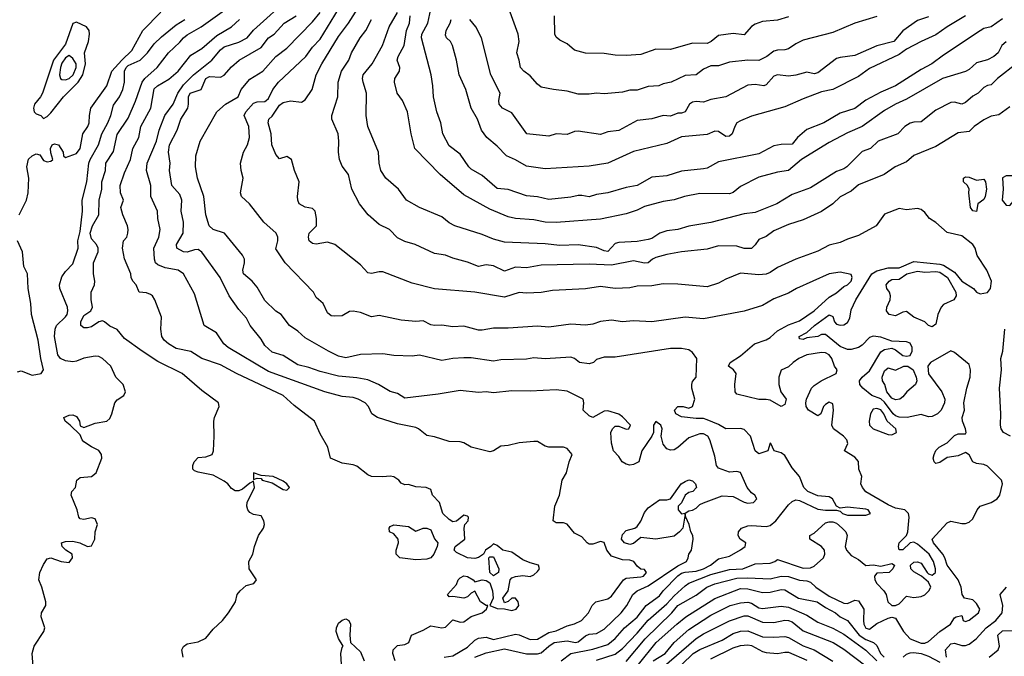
# Model space of a CAD drawing. Header units: metres. Extents: x -46681 to -43747, y -240911 to -237677.
# Tile 699 of 1056: x -46550 to -46417, y -237934 to -237848. Entities that reach past the tile are written whole.
import ezdxf

# ---------------------------------------------------------------- set-up
doc = ezdxf.new("R2010")
doc.units = ezdxf.units.M
doc.layers.add('CONTOUR_INDEX', color=1, linetype='Continuous')
doc.layers.add('CONTOUR_INTER', color=3, linetype='Continuous')

msp = doc.modelspace()

# ---------------------------------------------------------------- linework, layer by layer
at = {"layer": 'CONTOUR_INDEX'}
for points, elevation in [([(-46548.39, -237937.02), (-46548.61, -237934.02), (-46548.35, -237933.02), (-46547.03, -237931.02), (-46546.92, -237930.52), (-46547.4, -237929.02), (-46547.37, -237928.52), (-46546.79, -237927.52), (-46546.76, -237927.02), (-46547.3, -237925.02), (-46547.73, -237924.02), (-46547.57, -237923.02), (-46547.1, -237921.93), (-46546.6, -237921.19), (-46546.1, -237921.02), (-46544.69, -237921.52), (-46543.6, -237921.69), (-46543.15, -237921.02), (-46543.2, -237920.52), (-46544.06, -237920.02), (-46544.56, -237919.52), (-46544.63, -237919.02), (-46544.1, -237918.84), (-46543.1, -237918.78), (-46542.16, -237919.02), (-46541.1, -237919.5), (-46540.6, -237919.41), (-46540.13, -237918.52), (-46540.07, -237917.52), (-46539.78, -237916.52), (-46540.1, -237915.77), (-46540.6, -237915.62), (-46541.6, -237915.85), (-46542.1, -237915.75), (-46542.31, -237915.52), (-46542.54, -237914.52), (-46543.32, -237912.52), (-46543.24, -237912.02), (-46542.75, -237911.52), (-46542.55, -237910.52), (-46542.1, -237910.15), (-46540.6, -237909.99), (-46539.96, -237909.52), (-46539.16, -237907.52), (-46539.23, -237907.02), (-46539.6, -237906.48), (-46540.6, -237905.99), (-46541.6, -237905.29), (-46541.85, -237905.02), (-46542.1, -237904.35), (-46543.45, -237903.02), (-46544.14, -237902.52), (-46544.34, -237902.02), (-46543.6, -237901.67), (-46543.1, -237901.64), (-46542.6, -237901.87), (-46542.21, -237902.52), (-46542.1, -237903.15), (-46541.6, -237903.38), (-46540.1, -237902.78), (-46538.48, -237902.52), (-46538.1, -237902.14), (-46537.81, -237901.52), (-46537.43, -237900.02), (-46537.1, -237899.6), (-46536.19, -237899.02), (-46535.96, -237898.52), (-46536.27, -237897.52), (-46537.27, -237896.52), (-46537.95, -237895.02), (-46539.1, -237894.01), (-46539.6, -237893.75), (-46540.1, -237893.68), (-46541.6, -237893.94), (-46542.6, -237894.37), (-46543.1, -237894.45), (-46544.1, -237894.32), (-46544.77, -237894.02), (-46545.14, -237893.52), (-46545.58, -237891.02), (-46545.52, -237890.02), (-46545.3, -237889.52), (-46544.1, -237888.35), (-46543.87, -237888.02), (-46543.77, -237887.52), (-46543.85, -237887.02), (-46544.88, -237884.52), (-46544.93, -237884.02), (-46544.6, -237882.92), (-46544.1, -237882.21), (-46543.1, -237881.16), (-46542.37, -237879.02), (-46542.41, -237878.02), (-46542.1, -237876.75), (-46541.8, -237874.02), (-46541.83, -237872.52), (-46541.23, -237870.02), (-46540.92, -237867.52), (-46540.76, -237867.02), (-46539.61, -237865.02), (-46539.18, -237863.52), (-46538.35, -237862.02), (-46537.95, -237861.02), (-46537.6, -237859.65), (-46536.8, -237858.52), (-46536.35, -237857.52), (-46536.1, -237856.52), (-46536.1, -237855.02), (-46535.87, -237854.52), (-46535.6, -237854.25), (-46533.96, -237853.52), (-46533, -237852.52), (-46532.1, -237851.31), (-46531.1, -237850.35), (-46529.1, -237848.74), (-46527.91, -237848.02)], 55), ([(-46476.89, -237935.02), (-46475.58, -237934.02), (-46472.6, -237933.42), (-46470.6, -237932.78), (-46469.6, -237931.99), (-46468.32, -237930.52), (-46466.6, -237929.1), (-46465.38, -237927.52), (-46463.6, -237926.21), (-46463.1, -237925.5), (-46461.1, -237923.48), (-46460.6, -237923.12), (-46460.1, -237922.96), (-46458.6, -237922.83), (-46457.6, -237922.52), (-46456.65, -237922.02), (-46455.6, -237921.18), (-46454.1, -237920.79), (-46452.6, -237919.95), (-46451.95, -237919.52), (-46451.9, -237919.02), (-46452.64, -237918.52), (-46452.91, -237918.02), (-46452.88, -237917.52), (-46452.45, -237917.02), (-46451.6, -237916.68), (-46451.1, -237916.63), (-46449.1, -237916.77), (-46448.6, -237916.66), (-46447.81, -237916.02), (-46446.1, -237913.85), (-46445.6, -237913.39), (-46445.1, -237913.17), (-46444.6, -237913.28), (-46442.1, -237914.43), (-46441.1, -237914.56), (-46439.6, -237914.55), (-46439.1, -237914.7), (-46438.78, -237915.02), (-46438.1, -237915.27), (-46435.6, -237915.24), (-46435, -237915.02), (-46435.3, -237914.52), (-46435.6, -237914.43), (-46438.1, -237914.16), (-46439.1, -237914.32), (-46439.6, -237914.04), (-46440.12, -237913.02), (-46440.6, -237912.78), (-46442.1, -237912.62), (-46443.48, -237912.02), (-46444.03, -237911.52), (-46444.62, -237910.02), (-46445.6, -237908.85), (-46446.6, -237907.14), (-46447.1, -237906.79), (-46448.04, -237906.52), (-46448.47, -237905.52), (-46448.6, -237905.5), (-46448.89, -237906.52), (-46450.1, -237906.92), (-46450.6, -237906.51), (-46451.25, -237904.52), (-46452.1, -237903.65), (-46452.6, -237903.51), (-46454.6, -237903.52), (-46455.6, -237902.94), (-46457.1, -237902.31), (-46457.6, -237902.16), (-46458.6, -237902.16), (-46460.6, -237901.9), (-46461.35, -237901.52), (-46461.57, -237901.02), (-46461.1, -237900.52), (-46460.37, -237900.52), (-46459.6, -237900.72), (-46459.1, -237900.51), (-46458.77, -237899.52), (-46459.2, -237898.02), (-46459.22, -237897.52), (-46459.1, -237897.12), (-46458.62, -237896.52), (-46458.54, -237894.02), (-46459.1, -237893.2), (-46459.6, -237892.82), (-46460.6, -237892.63), (-46462.1, -237892.66), (-46469.6, -237893.84), (-46471.1, -237893.84), (-46472.1, -237894.12), (-46472.55, -237894.52), (-46473.1, -237894.71), (-46474.44, -237894.52), (-46475.1, -237894), (-46475.6, -237893.81), (-46479.1, -237894.03), (-46480.6, -237893.91), (-46481.6, -237894.1), (-46485.1, -237894.18), (-46486.1, -237894.37), (-46489.1, -237893.92), (-46490.1, -237893.89), (-46491.6, -237893.99), (-46493.1, -237894.27), (-46496.1, -237893.56), (-46497.1, -237893.67), (-46499.6, -237893.6), (-46501.1, -237893.38), (-46504.1, -237893.47), (-46506.1, -237893.91), (-46507.1, -237893.67), (-46508.45, -237893.02), (-46511.6, -237891.19), (-46512.6, -237890.3), (-46513.75, -237889.52), (-46514.88, -237888.02), (-46515.6, -237887.59), (-46517.1, -237886.15), (-46518.1, -237884.33), (-46518.81, -237883.52), (-46519.96, -237882.52), (-46520.05, -237882.02), (-46519.82, -237881.02), (-46519.83, -237880.52), (-46520.1, -237879.96), (-46522.56, -237877.02), (-46524.1, -237876.48), (-46524.63, -237876.02), (-46525.09, -237874.52), (-46525.33, -237872.02), (-46526.22, -237869.52), (-46526.5, -237868.02), (-46526.42, -237866.52), (-46525.86, -237864.52), (-46523.6, -237860.52), (-46522.41, -237859.52), (-46520.71, -237858.52), (-46520.29, -237857.52), (-46519.1, -237856.1), (-46517.36, -237855.02), (-46515.59, -237853.02), (-46514.1, -237851.9), (-46510.6, -237848.35), (-46509.6, -237847.05)], 60), ([(-46416.6, -237851.05), (-46417.18, -237851.52), (-46417.65, -237852.52), (-46418.26, -237853.02), (-46419.1, -237853.48), (-46420.6, -237853.89), (-46421.6, -237854.8), (-46422.1, -237855.08), (-46425.22, -237856.02), (-46430.1, -237858.81), (-46431.6, -237859.52), (-46433.1, -237860.38), (-46436.1, -237862.54), (-46438.1, -237863.38), (-46440.6, -237864.69), (-46444.32, -237867.02), (-46446.1, -237868.49), (-46447.6, -237868.73), (-46450.1, -237869.42), (-46452.6, -237870.67), (-46453.6, -237871.5), (-46454.1, -237871.67), (-46458.1, -237871.6), (-46460.18, -237872.02), (-46461.6, -237872.48), (-46463.1, -237872.71), (-46465.6, -237873.4), (-46466.6, -237873.88), (-46468.1, -237874.36), (-46471.6, -237875.1), (-46477.6, -237875.55), (-46479.1, -237875.51), (-46480.6, -237875.21), (-46483.1, -237875.01), (-46484.1, -237874.77), (-46486.6, -237873.76), (-46490.1, -237871.79), (-46493.31, -237869.02), (-46496.76, -237865.52), (-46497.26, -237863.52), (-46497.73, -237860.52), (-46498.44, -237859.02), (-46499.13, -237858.02), (-46499.5, -237856.52), (-46499.48, -237856.02), (-46498.81, -237855.02), (-46498.79, -237854.52), (-46499.12, -237853.52), (-46499.01, -237853.02), (-46498.21, -237851.52), (-46497.86, -237849.52), (-46497.49, -237848.52), (-46497.38, -237847.52)], 65), ([(-46446.1, -237847.64), (-46447.6, -237848.1), (-46449.6, -237848.3), (-46450.6, -237848.65), (-46451.1, -237848.98), (-46452.1, -237850.08), (-46453.6, -237849.93), (-46455.6, -237850.19), (-46456.57, -237851.02), (-46457.1, -237851.25), (-46459.1, -237851.23), (-46462.1, -237852.1), (-46464.1, -237852.05), (-46466.1, -237852.76), (-46468.1, -237852.92), (-46469.6, -237852.86), (-46471.1, -237852.64), (-46473.6, -237852.58), (-46475.1, -237852.16), (-46476.1, -237851.32), (-46477.1, -237850.82), (-46477.6, -237850.39), (-46477.78, -237850.02), (-46477.83, -237847.52)], 70), ([(-46463.27, -237936.02), (-46458.6, -237931.99), (-46457.6, -237931.34), (-46454.1, -237929.58), (-46452.1, -237928.92), (-46451.6, -237928.92), (-46449.6, -237929.78), (-46448.1, -237929.82), (-46446.6, -237929.5), (-46446.08, -237929.52), (-46445.6, -237929.73), (-46444.1, -237930.94), (-46440.05, -237932.52), (-46438.6, -237933.44), (-46435.6, -237935.71)], 65)]:
    msp.add_lwpolyline(points, dxfattribs=dict(at, elevation=elevation))
at = {"layer": 'CONTOUR_INTER'}
for points, elevation in [([(-46492.76, -237934.52), (-46491.6, -237934.34), (-46489.6, -237933.15), (-46488.6, -237932.2), (-46488.1, -237931.95), (-46487.1, -237931.82), (-46486.1, -237932.12), (-46483.1, -237931.38), (-46482.6, -237931.48), (-46481.1, -237932.13), (-46480.1, -237932.09), (-46478.6, -237931.18), (-46477.6, -237930.92), (-46476.1, -237930.24), (-46475.1, -237930), (-46474.17, -237929.52), (-46473.2, -237928.52), (-46472.7, -237927.52), (-46472.2, -237927.02), (-46470.6, -237926.59), (-46470.1, -237926.23), (-46468.47, -237924.02), (-46468.1, -237923.78), (-46466.1, -237923.63), (-46465.77, -237923.52), (-46465.36, -237923.02), (-46465.6, -237922.63), (-46466.1, -237922.56), (-46466.6, -237922.17), (-46467.05, -237921.52), (-46467.6, -237921.36), (-46468.6, -237921.3), (-46470.1, -237920.82), (-46470.73, -237920.02), (-46471.1, -237918.94), (-46471.6, -237918.81), (-46472.6, -237919.18), (-46473.1, -237919.18), (-46473.4, -237919.02), (-46474.1, -237918.2), (-46475.1, -237917.67), (-46476.1, -237916.48), (-46476.6, -237916.31), (-46477.6, -237916.3), (-46478.01, -237916.02), (-46477.79, -237914.02), (-46477.12, -237912.52), (-46476.77, -237910.52), (-46476.18, -237909.52), (-46475.83, -237908.02), (-46475.44, -237907.02), (-46476.1, -237906.2), (-46476.6, -237906.01), (-46478.6, -237906.04), (-46479.1, -237905.88), (-46480.1, -237905.26), (-46480.6, -237905.26), (-46482.6, -237905.43), (-46484.1, -237905.82), (-46485.1, -237905.91), (-46486.1, -237906.54), (-46486.6, -237906.65), (-46489.1, -237906.04), (-46490.1, -237905.45), (-46490.6, -237905.3), (-46492.1, -237905.24), (-46494.1, -237904.63), (-46495.1, -237904.46), (-46496.24, -237903.52), (-46496.6, -237903.38), (-46499.1, -237902.85), (-46501.81, -237902.02), (-46502.57, -237901.52), (-46503.04, -237900.52), (-46503.5, -237900.02), (-46504.41, -237899.52), (-46505.1, -237899.3), (-46506.6, -237899.17), (-46508.93, -237898.52), (-46516.6, -237895.76), (-46522.04, -237892.52), (-46522.62, -237892.02), (-46523.65, -237890.52), (-46525.29, -237889.52), (-46526.6, -237885.22), (-46528.1, -237882.53), (-46528.81, -237882.02), (-46530.6, -237881.69), (-46531.6, -237881.28), (-46531.88, -237881.02), (-46532.06, -237880.52), (-46532.15, -237879.02), (-46531.46, -237877.52), (-46531.26, -237876.52), (-46531.58, -237875.02), (-46531.61, -237874.02), (-46532.53, -237872.02), (-46532.55, -237870.52), (-46533.1, -237868.52), (-46533.02, -237867.52), (-46531.76, -237864.52), (-46531.41, -237863.02), (-46530.65, -237861.02), (-46529.52, -237859.52), (-46528.86, -237858.02), (-46528.1, -237856.86), (-46526.77, -237855.52), (-46524.25, -237853.52), (-46523.1, -237852.13), (-46522.6, -237851.73), (-46520.6, -237851.1), (-46519.49, -237850.52), (-46518.6, -237849.47), (-46513.6, -237844.91)], 58), ([(-46528.17, -237934.52), (-46528.31, -237933.52), (-46528.1, -237933.08), (-46527.6, -237932.72), (-46526.1, -237932.41), (-46525.1, -237931.94), (-46524.1, -237930.7), (-46522.84, -237929.52), (-46522, -237928.52), (-46521.06, -237927.02), (-46520.81, -237926.02), (-46520.44, -237925.52), (-46519.6, -237924.78), (-46518.59, -237924.52), (-46518.22, -237924.02), (-46519.19, -237922.52), (-46519.24, -237921.52), (-46518.69, -237920.52), (-46518.49, -237919.52), (-46517.94, -237918.02), (-46517.25, -237917.02), (-46517.13, -237916.52), (-46517.23, -237916.02), (-46517.6, -237915.36), (-46518.6, -237915.18), (-46519.1, -237914.89), (-46519.38, -237914.52), (-46519.51, -237914.02), (-46519.47, -237913.52), (-46518.47, -237911.52), (-46518.6, -237910.64), (-46519.1, -237910.9), (-46520.1, -237911.71), (-46520.6, -237911.96), (-46521.1, -237911.94), (-46521.6, -237911.62), (-46522.1, -237911.02), (-46522.6, -237910.64), (-46524.1, -237909.81), (-46526.1, -237909.44), (-46526.6, -237909.25), (-46526.84, -237909.02), (-46526.84, -237908.52), (-46526.66, -237908.02), (-46526.1, -237907.42), (-46525.1, -237907.33), (-46524.21, -237907.02), (-46524.06, -237906.52), (-46523.95, -237904.52), (-46524, -237902.52), (-46523.91, -237902.02), (-46523.27, -237900.52), (-46523.36, -237900.02), (-46525.6, -237898.34), (-46528.3, -237896.02), (-46531.6, -237894.42), (-46533.71, -237893.02), (-46536.1, -237891.29), (-46537.1, -237890.08), (-46538.1, -237889.61), (-46538.83, -237889.02), (-46539.1, -237888.88), (-46539.6, -237889.04), (-46540.6, -237889.7), (-46541.1, -237889.85), (-46541.6, -237889.82), (-46542.01, -237889.52), (-46542.04, -237889.02), (-46541.6, -237888.15), (-46540.68, -237887.52), (-46540.46, -237887.02), (-46540.63, -237886.02), (-46540.62, -237885.02), (-46540.18, -237884.02), (-46540.13, -237883.52), (-46540.31, -237882.52), (-46540.31, -237881.02), (-46539.68, -237879.52), (-46539.67, -237879.02), (-46539.9, -237878.52), (-46540.6, -237877.77), (-46540.74, -237877.02), (-46540.42, -237876.02), (-46539.57, -237874.52), (-46539.54, -237872.52), (-46539.19, -237871.02), (-46539.16, -237870.02), (-46538.7, -237868.52), (-46538.65, -237867.52), (-46537.6, -237865.94), (-46537.1, -237863.62), (-46535.6, -237861.41), (-46534.6, -237859.1), (-46533.69, -237856.52), (-46533.35, -237856.02), (-46531.69, -237854.52), (-46530.16, -237852.52), (-46528.6, -237851.11), (-46528.1, -237850.51), (-46527.6, -237850.1), (-46525.69, -237849.02), (-46521.6, -237846.06)], 56), ([(-46472.1, -237934.93), (-46469.6, -237934.1), (-46468.6, -237933.33), (-46466.6, -237931.27), (-46465.1, -237929.5), (-46462.6, -237927.29), (-46461.6, -237926.19), (-46460.1, -237924.84), (-46459.6, -237924.48), (-46456.6, -237923.31), (-46454.1, -237922.6), (-46452.3, -237922.52), (-46450.6, -237921.83), (-46448.6, -237921.74), (-46447.94, -237921.52), (-46447.6, -237921.25), (-46444.1, -237922.42), (-46443.1, -237922.4), (-46442.6, -237922.16), (-46441.37, -237921.02), (-46441.15, -237920.52), (-46441.21, -237920.02), (-46441.6, -237919.51), (-46443.22, -237918.52), (-46443.2, -237918.02), (-46442.6, -237917.7), (-46441.1, -237916.29), (-46440.6, -237916.14), (-46440.1, -237916.16), (-46439.6, -237916.33), (-46438.81, -237917.02), (-46438.34, -237917.52), (-46438.12, -237918.02), (-46438.43, -237919.52), (-46438.24, -237920.02), (-46437.6, -237920.73), (-46436.6, -237921.28), (-46435.6, -237922.07), (-46434.6, -237921.99), (-46433.6, -237922.17), (-46432.1, -237921.81), (-46431.72, -237922.02), (-46431.95, -237922.52), (-46432.47, -237923.02), (-46434.1, -237923.1), (-46434.42, -237923.52), (-46434.37, -237924.02), (-46434.12, -237924.52), (-46433.15, -237925.52), (-46432.86, -237926.02), (-46432.64, -237927.02), (-46432.1, -237927.49), (-46431.6, -237927.51), (-46431.1, -237927.28), (-46430.1, -237926.26), (-46429.1, -237926.4), (-46428.1, -237926.28), (-46427.6, -237926.04), (-46427.08, -237925.52), (-46426.81, -237925.02), (-46427.1, -237924.34), (-46428.07, -237923.52), (-46429.1, -237922.93), (-46429.51, -237922.52), (-46429.55, -237922.02), (-46429.1, -237921.62), (-46428.6, -237921.57), (-46428.1, -237921.78), (-46427.3, -237923.02), (-46427.1, -237923.22), (-46426.6, -237923.38), (-46426.18, -237923.02), (-46426.18, -237922.52), (-46426.45, -237921.52), (-46427.01, -237920.52), (-46428.6, -237919.2), (-46429.1, -237918.93), (-46429.6, -237918.99), (-46430.6, -237919.97), (-46431.1, -237919.94), (-46431.19, -237919.52), (-46431.1, -237919.02), (-46430.11, -237918.02), (-46429.93, -237917.52), (-46429.73, -237915.52), (-46429.81, -237915.02), (-46430.32, -237914.52), (-46431.6, -237914.29), (-46432.6, -237913.86), (-46435.6, -237912.08), (-46436.07, -237911.52), (-46436.3, -237911.02), (-46436.15, -237910.02), (-46436.54, -237909.02), (-46436.6, -237907.97), (-46437.1, -237907.4), (-46438.5, -237906.52), (-46438.07, -237905.52), (-46438.19, -237905.02), (-46438.63, -237904.52), (-46440.01, -237903.52), (-46440.2, -237903.02), (-46439.98, -237901.02), (-46440.1, -237900.14), (-46440.6, -237899.9), (-46441.1, -237900.22), (-46441.34, -237900.52), (-46441.72, -237901.52), (-46442.1, -237901.76), (-46443.37, -237901.02), (-46443.69, -237900.52), (-46443.76, -237900.02), (-46443.66, -237899.52), (-46442.96, -237898.02), (-46442.6, -237897.64), (-46441.66, -237897.02), (-46439.63, -237896.02), (-46439.5, -237895.52), (-46439.87, -237895.02), (-46440.21, -237894.02), (-46440.56, -237893.52), (-46441.1, -237893.23), (-46441.6, -237893.19), (-46443.6, -237893.51), (-46444.7, -237894.02), (-46445.47, -237894.52), (-46446.1, -237895.13), (-46447.1, -237895.6), (-46447.39, -237896.52), (-46447.4, -237897.52), (-46447.12, -237898.52), (-46446.43, -237899.52), (-46446.6, -237900.25), (-46447.1, -237900.49), (-46448.6, -237899.67), (-46449.1, -237899.56), (-46450.1, -237899.57), (-46453.1, -237898.84), (-46453.33, -237898.52), (-46453.38, -237897.52), (-46453.17, -237896.02), (-46453.55, -237895.52), (-46454.25, -237895.02), (-46453.98, -237894.52), (-46452.6, -237893.63), (-46450.69, -237892.02), (-46449.1, -237891.46), (-46448.6, -237891.17), (-46447.6, -237890.23), (-46446.1, -237889.42), (-46444.6, -237888.9), (-46442.6, -237887.53), (-46440.6, -237885.68), (-46439.6, -237885.1), (-46438.6, -237884.25), (-46438.09, -237884.02), (-46437.6, -237883.52), (-46437.46, -237883.02), (-46437.6, -237882.6), (-46439.1, -237882.3), (-46440.6, -237882.51), (-46444.99, -237884.52), (-46446.1, -237885.14), (-46448.1, -237885.91), (-46449.6, -237886.83), (-46452.1, -237887.56), (-46457.6, -237888.6), (-46460.1, -237888.4), (-46464.6, -237889.01), (-46467.1, -237888.87), (-46468.6, -237889.02), (-46470.1, -237888.82), (-46471.6, -237889), (-46472.6, -237889.34), (-46473.6, -237889.49), (-46475.6, -237889.35), (-46478.6, -237889.73), (-46480.1, -237889.6), (-46484.1, -237889.89), (-46486.1, -237889.87), (-46487.6, -237890.15), (-46488.1, -237890.14), (-46490.1, -237889.63), (-46491.6, -237889.71), (-46493.1, -237889.48), (-46494.1, -237889.53), (-46494.6, -237889.42), (-46495.6, -237888.91), (-46496.6, -237888.97), (-46498.6, -237888.8), (-46501.6, -237888.15), (-46502.6, -237888.34), (-46504.1, -237887.77), (-46505.1, -237887.57), (-46505.6, -237887.63), (-46506.6, -237888.2), (-46507.6, -237888.26), (-46508.1, -237888.19), (-46508.6, -237887.79), (-46509.17, -237886.52), (-46510.1, -237885.73), (-46510.5, -237885.02), (-46514.32, -237881.02), (-46515.6, -237879.12), (-46515.32, -237878.02), (-46515.34, -237877.52), (-46515.55, -237877.02), (-46517.2, -237875.52), (-46519.15, -237873.02), (-46520.23, -237872.02), (-46520.39, -237871.52), (-46520, -237869.52), (-46520.27, -237868.52), (-46520.36, -237867.52), (-46519.99, -237866.02), (-46519.41, -237865.02), (-46519.18, -237864.02), (-46519.25, -237862.52), (-46519.87, -237861.02), (-46519.67, -237860.52), (-46518.6, -237859.37), (-46518.1, -237859.17), (-46517.1, -237859.14), (-46516.88, -237859.02), (-46516.6, -237858.75), (-46516, -237857.52), (-46515.25, -237856.52), (-46511.53, -237853.02), (-46510.6, -237851.76), (-46509.6, -237850.69), (-46507.1, -237846.63)], 61), ([(-46468.1, -237935.1), (-46465.53, -237932.02), (-46461.93, -237928.52), (-46461.1, -237927.5), (-46458.6, -237926.1), (-46457.15, -237925.02), (-46456.1, -237924.58), (-46453.1, -237923.81), (-46451.6, -237923.74), (-46448.6, -237923.9), (-46447.1, -237923.52), (-46446.1, -237923.56), (-46444.6, -237924.06), (-46443.6, -237924.14), (-46443.1, -237924.33), (-46442.39, -237925.02), (-46440.6, -237926.24), (-46438.6, -237927.2), (-46438.1, -237927.25), (-46437.1, -237926.78), (-46436.6, -237926.89), (-46435.9, -237928.02), (-46435.92, -237929.52), (-46435.86, -237930.02), (-46435.6, -237930.6), (-46435.1, -237930.73), (-46434.1, -237929.93), (-46432.6, -237929.23), (-46432.1, -237929.1), (-46431.6, -237929.21), (-46430.51, -237931.02), (-46429.62, -237932.02), (-46428.1, -237932.63), (-46427.6, -237932.63), (-46427.1, -237932.38), (-46425.6, -237931.02), (-46424.14, -237930.02), (-46423.6, -237929.18), (-46423.36, -237929.02), (-46422.6, -237928.86), (-46422.43, -237929.52), (-46422.1, -237929.66), (-46421.6, -237929.5), (-46420.36, -237928.52), (-46420.16, -237928.02), (-46420.6, -237927.21), (-46421.1, -237926.75), (-46422.24, -237926.52), (-46422.56, -237926.02), (-46422.68, -237925.02), (-46423.08, -237924.02), (-46424.6, -237922.05), (-46424.89, -237921.02), (-46425.17, -237920.52), (-46426.45, -237919.02), (-46426.62, -237918.52), (-46424.6, -237916.31), (-46424.1, -237916.05), (-46422.6, -237916.37), (-46422.1, -237916.38), (-46421.6, -237916.18), (-46421.1, -237915.73), (-46420.54, -237914.52), (-46420.13, -237914.02), (-46418.6, -237913.52), (-46417.8, -237913.02), (-46417.46, -237912.52), (-46417.08, -237911.02), (-46417.2, -237910.52), (-46419.1, -237908.59), (-46419.6, -237908.37), (-46420.6, -237908.26), (-46421.09, -237908.02), (-46421.6, -237907.06), (-46422.1, -237906.77), (-46423.1, -237907.22), (-46424.6, -237907.42), (-46425.6, -237908.11), (-46426.1, -237908.22), (-46426.35, -237908.02), (-46426.47, -237907.52), (-46426.35, -237907.02), (-46426.1, -237906.48), (-46425.66, -237906.02), (-46424.6, -237905.46), (-46423.6, -237904.45), (-46423.1, -237904.23), (-46422.1, -237904.23), (-46422.02, -237904.02), (-46422.08, -237903.52), (-46422.51, -237902.52), (-46422.53, -237902.02), (-46422.25, -237901.02), (-46422.32, -237900.02), (-46421.93, -237898.02), (-46421.46, -237896.52), (-46421.42, -237895.52), (-46421.6, -237894.82), (-46423.6, -237893.18), (-46424.1, -237892.94), (-46426.83, -237894.52), (-46427.21, -237895.02), (-46427.1, -237896.07), (-46425.33, -237898.52), (-46424.89, -237899.52), (-46424.95, -237900.02), (-46425.4, -237901.02), (-46425.91, -237901.52), (-46426.6, -237901.86), (-46427.1, -237901.89), (-46428.1, -237901.58), (-46430.03, -237902.02), (-46431.1, -237901.96), (-46431.6, -237901.79), (-46431.92, -237901.52), (-46433.1, -237899.94), (-46433.6, -237899.48), (-46434.78, -237899.02), (-46436.01, -237898.02), (-46436.43, -237897.52), (-46436.48, -237897.02), (-46436.1, -237896.52), (-46435.1, -237895.65), (-46433.6, -237893.08), (-46433.1, -237892.78), (-46432.1, -237892.58), (-46431.6, -237892.81), (-46430.6, -237893.61), (-46430.1, -237893.7), (-46429.6, -237893.59), (-46429.32, -237893.02), (-46429.31, -237892.52), (-46429.6, -237891.9), (-46430.1, -237891.74), (-46432.1, -237891.64), (-46433.6, -237891.12), (-46434.6, -237890.95), (-46435.1, -237891.13), (-46436.1, -237892.18), (-46436.6, -237892.52), (-46437.6, -237892.8), (-46438.1, -237892.77), (-46439.1, -237892.39), (-46441.1, -237890.76), (-46441.6, -237890.73), (-46442.1, -237891.02), (-46443.6, -237891.19), (-46444.1, -237891.4), (-46444.6, -237891.35), (-46444.67, -237891.02), (-46443.6, -237890.48), (-46442.56, -237889.52), (-46440.6, -237888.06), (-46440.1, -237888.28), (-46439.88, -237889.02), (-46439.6, -237889.35), (-46439.1, -237889.48), (-46438.6, -237889.41), (-46438.1, -237889.12), (-46437.77, -237888.52), (-46437.6, -237887.39), (-46436.97, -237886.02), (-46434.82, -237882.52), (-46434.1, -237882.12), (-46432.6, -237881.71), (-46431.1, -237881.69), (-46429.1, -237880.85), (-46425.6, -237881.19), (-46425.1, -237881.33), (-46423.6, -237882.27), (-46422.6, -237883.52), (-46421.02, -237884.52), (-46420.6, -237885), (-46420.1, -237885.21), (-46419.1, -237885.05), (-46418.71, -237884.52), (-46418.59, -237883.52), (-46419.19, -237882.02), (-46420.51, -237880.02), (-46420.8, -237879.02), (-46421.12, -237878.52), (-46422.6, -237877.38), (-46424.6, -237876.93), (-46426.1, -237875.55), (-46426.97, -237875.02), (-46427.6, -237874.21), (-46428.1, -237873.8), (-46428.6, -237873.66), (-46430.1, -237873.83), (-46431.1, -237873.63), (-46433.1, -237874.41), (-46434.2, -237876.02), (-46436.6, -237877.31), (-46438.1, -237877.79), (-46439.1, -237878.26), (-46440.6, -237878.64), (-46442.1, -237879.42), (-46445.1, -237880.54), (-46447.6, -237881.64), (-46448.6, -237882.35), (-46449.1, -237882.55), (-46450.1, -237882.65), (-46452.6, -237882.44), (-46454.6, -237883.23), (-46455.6, -237883.8), (-46457.1, -237884.28), (-46461.1, -237883.92), (-46463.1, -237883.87), (-46464.6, -237884.12), (-46466.6, -237884.17), (-46467.6, -237884.4), (-46469.6, -237884.49), (-46471.6, -237884.24), (-46473.6, -237884.53), (-46478.1, -237884.77), (-46479.6, -237885.03), (-46481.6, -237885.12), (-46482.6, -237885.04), (-46484.6, -237885.66), (-46488.6, -237885.01), (-46494.1, -237884.54), (-46497.1, -237883.79), (-46501.1, -237882.26), (-46501.6, -237882.24), (-46502.6, -237882.47), (-46503.1, -237882.37), (-46504.1, -237881.29), (-46507.59, -237878.52), (-46508.6, -237878.21), (-46510.1, -237878.49), (-46510.6, -237878.41), (-46511.08, -237878.02), (-46511.17, -237877.52), (-46511.07, -237877.02), (-46510.06, -237876.02), (-46510.06, -237875.02), (-46510.24, -237874.02), (-46510.6, -237873.64), (-46511.6, -237873.45), (-46512.43, -237873.02), (-46512.63, -237872.52), (-46512.64, -237872.02), (-46512.44, -237870.02), (-46513.05, -237868.52), (-46513.47, -237867.02), (-46514.1, -237866.59), (-46515.1, -237866.92), (-46515.6, -237866.33), (-46516.15, -237865.02), (-46516.22, -237863.52), (-46516.64, -237862.02), (-46516.53, -237861.52), (-46516.1, -237861.13), (-46515.1, -237859.64), (-46514.6, -237859.28), (-46513.6, -237859.07), (-46512.1, -237859.25), (-46511.6, -237858.89), (-46510.66, -237857.52), (-46510.12, -237855.52), (-46509.36, -237854.02), (-46507.1, -237850.31), (-46505.75, -237848.52), (-46504.48, -237846.52)], 62), ([(-46417.1, -237847.94), (-46418.6, -237849.01), (-46419.6, -237849.23), (-46420.1, -237849.53), (-46425.1, -237852.84), (-46426.67, -237854.02), (-46428.1, -237854.79), (-46431.6, -237857.03), (-46433.6, -237857.87), (-46435.6, -237858.95), (-46437.1, -237860.09), (-46439.1, -237860.74), (-46441.3, -237862.02), (-46443.6, -237862.94), (-46444.89, -237864.02), (-46445.6, -237864.94), (-46447.1, -237864.97), (-46448.1, -237865.17), (-46450.1, -237866.24), (-46455.6, -237867.34), (-46457.1, -237868.16), (-46457.6, -237868.29), (-46460.6, -237868.57), (-46462.6, -237869.2), (-46464.6, -237869.42), (-46466.6, -237870.55), (-46468.1, -237870.8), (-46470.6, -237871.53), (-46472.1, -237871.76), (-46473.1, -237872.06), (-46474.1, -237871.87), (-46474.6, -237871.9), (-46475.6, -237872.12), (-46478.6, -237872.45), (-46480.1, -237872.06), (-46481.6, -237871.92), (-46484.1, -237871.07), (-46485.6, -237870.96), (-46487.6, -237869.16), (-46489.1, -237868.33), (-46489.42, -237868.02), (-46490.6, -237866.27), (-46492.1, -237865.14), (-46492.93, -237863.52), (-46493.24, -237862.02), (-46493.78, -237860.52), (-46494.21, -237858.52), (-46494.29, -237857.02), (-46494.54, -237855.52), (-46495.85, -237850.52), (-46495.78, -237850.02), (-46494.98, -237848.52), (-46494.6, -237846.6)], 66), ([(-46550.38, -237874.52), (-46549.41, -237872.52), (-46549.18, -237871.52), (-46549.08, -237869.52), (-46549.36, -237868.02), (-46549.1, -237866.94), (-46548.6, -237866.49), (-46548.1, -237866.25), (-46547.6, -237866.36), (-46547.1, -237867.15), (-46546.6, -237867.32), (-46546.1, -237867.22), (-46545.83, -237867.02), (-46546.1, -237866.08), (-46546.12, -237865.52), (-46545.9, -237865.02), (-46545.6, -237864.86), (-46545.05, -237865.02), (-46544.42, -237866.02), (-46544.39, -237866.52), (-46544.1, -237866.74), (-46542.6, -237866.2), (-46542.1, -237865.52), (-46541.75, -237863.52), (-46541.06, -237862.52), (-46540.88, -237862.02), (-46540.87, -237861.02), (-46540.69, -237860.02), (-46538.48, -237857.02), (-46537.8, -237855.02), (-46536.47, -237853.52), (-46535.1, -237852.21), (-46533.6, -237849.51), (-46531.2, -237847.02)], 54), ([(-46499.4, -237935.02), (-46499.72, -237934.02), (-46499.7, -237933.52), (-46499.1, -237932.94), (-46498.1, -237932.8), (-46497.54, -237932.52), (-46497.19, -237931.52), (-46495.6, -237930.85), (-46494.6, -237930.25), (-46493.1, -237930.52), (-46492.6, -237930.43), (-46491.6, -237929.44), (-46490.6, -237929.77), (-46490.1, -237929.71), (-46489.1, -237929), (-46487.61, -237928.52), (-46487.05, -237928.02), (-46486.84, -237927.52), (-46487.1, -237927.51), (-46487.84, -237927.02), (-46488.6, -237925.56), (-46489.1, -237925.83), (-46489.6, -237926.31), (-46490.1, -237926.5), (-46491.6, -237926.27), (-46492.1, -237926.33), (-46492.33, -237926.02), (-46491.1, -237924.67), (-46490.87, -237924.02), (-46490.6, -237923.73), (-46490.1, -237923.5), (-46489.6, -237923.58), (-46488.82, -237924.02), (-46488.6, -237924.3), (-46487.6, -237924.02), (-46487.1, -237924.13), (-46486.6, -237924.45), (-46486.2, -237925.52), (-46486.14, -237926.52), (-46486.57, -237927.52), (-46485.6, -237927.92), (-46484.6, -237927.97), (-46483.6, -237928.2), (-46483.01, -237928.02), (-46482.67, -237927.52), (-46482.76, -237927.02), (-46483.1, -237926.53), (-46483.6, -237926.52), (-46484.1, -237926.97), (-46484.6, -237927.12), (-46484.81, -237926.52), (-46484.1, -237925.52), (-46483.83, -237924.02), (-46483.6, -237923.73), (-46483.1, -237923.57), (-46482.1, -237923.44), (-46481.1, -237923.55), (-46480.6, -237923.35), (-46480.1, -237922.9), (-46479.87, -237922.52), (-46479.97, -237922.02), (-46481.1, -237921.73), (-46482.1, -237921.31), (-46483.6, -237920.26), (-46484.82, -237920.02), (-46485.6, -237919.37), (-46486.1, -237919.13), (-46486.43, -237919.52), (-46487.16, -237920.02), (-46487.42, -237920.52), (-46488.1, -237920.98), (-46488.6, -237921.13), (-46489.59, -237921.02), (-46491.1, -237920.32), (-46491.4, -237920.02), (-46491.3, -237919.52), (-46489.98, -237918.52), (-46490.04, -237917.02), (-46489.96, -237916.52), (-46489.53, -237916.02), (-46489.49, -237915.52), (-46489.6, -237915.38), (-46490.1, -237915.26), (-46491.1, -237916.07), (-46491.6, -237916.16), (-46492.1, -237915.86), (-46492.93, -237915.02), (-46493.42, -237913.52), (-46494.33, -237912.52), (-46494.6, -237911.77), (-46495.19, -237911.52), (-46496.6, -237911.41), (-46497.6, -237911.09), (-46498.1, -237911.14), (-46498.6, -237910.91), (-46498.9, -237910.52), (-46499.6, -237910.03), (-46500.1, -237909.94), (-46501.1, -237910.06), (-46502.6, -237909.99), (-46503.1, -237909.8), (-46504.6, -237908.62), (-46505.1, -237908.42), (-46506.6, -237908.21), (-46508.19, -237907.52), (-46508.53, -237906.02), (-46509.6, -237904.23), (-46510.34, -237902.52), (-46513.1, -237900.36), (-46514.58, -237899.02), (-46520.92, -237896.02), (-46523.1, -237894.84), (-46525.6, -237893.99), (-46527.1, -237893.06), (-46529.1, -237892.65), (-46530.12, -237892.02), (-46530.73, -237891.52), (-46531.04, -237891.02), (-46531.2, -237890.02), (-46531.1, -237888.39), (-46532, -237886.02), (-46532.32, -237885.52), (-46532.6, -237885.32), (-46533.1, -237885.11), (-46534.1, -237885.01), (-46534.51, -237884.02), (-46534.97, -237883.52), (-46535.21, -237883.02), (-46535.25, -237882.52), (-46536.1, -237880.49), (-46536.39, -237879.02), (-46536.26, -237878.02), (-46535.81, -237877.52), (-46535.63, -237877.02), (-46535.62, -237876.52), (-46535.69, -237876.02), (-46536.35, -237874.52), (-46536.58, -237873.52), (-46536.26, -237872.52), (-46536.63, -237871.52), (-46536.69, -237870.52), (-46536.1, -237868.83), (-46535.27, -237867.02), (-46534.97, -237865.52), (-46534.18, -237864.02), (-46533.91, -237862.52), (-46532.53, -237860.02), (-46532.1, -237857.44), (-46531.65, -237857.02), (-46530.1, -237856.1), (-46528.84, -237855.02), (-46527.1, -237852.86), (-46525.6, -237851.96), (-46523.6, -237850.2), (-46521.6, -237849.02), (-46520.51, -237848.02)], 57), ([(-46488.6, -237934.49), (-46487.1, -237933.94), (-46484.6, -237933.4), (-46481.6, -237934.04), (-46480.1, -237934.06), (-46479.6, -237933.93), (-46478.59, -237933.02), (-46477.84, -237932.52), (-46476.1, -237932.3), (-46474.96, -237932.52), (-46474.6, -237932.41), (-46473.6, -237931.61), (-46473.1, -237931.41), (-46472.1, -237931.28), (-46471.1, -237930.73), (-46468.77, -237928.52), (-46468, -237927.52), (-46467.19, -237926.02), (-46466.61, -237925.52), (-46465.1, -237924.85), (-46461.1, -237922.12), (-46459.92, -237921.52), (-46459.68, -237921.02), (-46459.62, -237920.52), (-46459.26, -237920.02), (-46459, -237918.52), (-46459.04, -237918.02), (-46459.32, -237917.52), (-46459.55, -237916.52), (-46460.03, -237915.52), (-46460.1, -237915.1), (-46460.43, -237917.02), (-46460.85, -237917.52), (-46461.6, -237918.08), (-46464.1, -237918.52), (-46466.1, -237918.29), (-46467.1, -237919.11), (-46467.6, -237919.25), (-46468.32, -237919.02), (-46468.73, -237918.52), (-46468.6, -237917.89), (-46468.1, -237917.33), (-46466.94, -237917.02), (-46466.6, -237916.78), (-46466.1, -237916.05), (-46465.6, -237914.89), (-46465.1, -237914.26), (-46463.6, -237913.16), (-46462.6, -237913.17), (-46462.1, -237913.03), (-46460.65, -237911.02), (-46460.1, -237910.67), (-46459.6, -237910.48), (-46459.1, -237910.61), (-46458.7, -237911.02), (-46458.56, -237911.52), (-46459.06, -237912.02), (-46459.6, -237912.18), (-46460.08, -237912.52), (-46460.6, -237913.58), (-46461.03, -237914.02), (-46461.06, -237914.52), (-46460.6, -237915.09), (-46460.1, -237914.98), (-46459.6, -237914.64), (-46459.1, -237914.59), (-46458.6, -237914.3), (-46458.1, -237913.79), (-46457.6, -237913.57), (-46455.1, -237912.64), (-46453.6, -237912.71), (-46452.1, -237913.49), (-46451.6, -237913.62), (-46450.84, -237913.52), (-46450.38, -237913.02), (-46450.65, -237912.52), (-46451.1, -237912.23), (-46451.69, -237911.52), (-46452.6, -237909.46), (-46453.1, -237909.33), (-46454.1, -237909.41), (-46455.6, -237908.87), (-46455.87, -237908.52), (-46456.1, -237907.25), (-46456.74, -237905.02), (-46457.04, -237904.52), (-46457.6, -237904.21), (-46458.1, -237904.2), (-46459.6, -237904.76), (-46461.1, -237906.08), (-46461.6, -237906.39), (-46462.1, -237906.42), (-46462.6, -237906.24), (-46463.1, -237905.61), (-46463.36, -237904.52), (-46463.24, -237903.52), (-46463.4, -237903.02), (-46464.1, -237902.53), (-46464.38, -237903.02), (-46464.41, -237904.02), (-46464.62, -237904.52), (-46465.96, -237906.52), (-46466.39, -237908.02), (-46467.1, -237908.38), (-46467.6, -237908.45), (-46468.1, -237908.35), (-46468.64, -237908.02), (-46469.1, -237907.28), (-46469.83, -237906.52), (-46470.1, -237905.49), (-46470.16, -237904.02), (-46469.93, -237903.52), (-46469.6, -237903.19), (-46469.1, -237903.18), (-46468.1, -237903.6), (-46467.73, -237903.52), (-46467.52, -237903.02), (-46468.6, -237901.89), (-46469.1, -237901.54), (-46470.6, -237901.11), (-46471.1, -237901.16), (-46472.6, -237902), (-46473.1, -237901.76), (-46473.94, -237901.02), (-46473.84, -237900.02), (-46473.94, -237899.52), (-46476.1, -237898.43), (-46477.6, -237898.24), (-46481.1, -237898.43), (-46483.6, -237898.38), (-46486.1, -237898.65), (-46487.1, -237898.51), (-46488.1, -237898.6), (-46490.6, -237898.33), (-46493.6, -237898.84), (-46498.1, -237899.37), (-46499.1, -237898.74), (-46500.1, -237898.47), (-46501.66, -237897.52), (-46503.1, -237896.89), (-46504.6, -237896.61), (-46507.1, -237896.39), (-46509.6, -237895.75), (-46511.1, -237895.2), (-46512.6, -237894.84), (-46514.6, -237893.57), (-46516.1, -237893.13), (-46517.1, -237892.22), (-46517.6, -237891.36), (-46519.08, -237889.52), (-46519.57, -237888.52), (-46520.6, -237887.35), (-46521.92, -237885.52), (-46523.15, -237883.02), (-46525.6, -237879.56), (-46526.1, -237879.23), (-46526.6, -237879.24), (-46527.6, -237879.58), (-46528.1, -237879.54), (-46529.03, -237879.02), (-46529.07, -237878.52), (-46528.17, -237877.02), (-46528.12, -237875.52), (-46528.44, -237874.02), (-46528.32, -237872.52), (-46528.6, -237871.75), (-46529.68, -237870.52), (-46530, -237868.52), (-46529.9, -237867.52), (-46530.14, -237866.02), (-46530.02, -237865.02), (-46528.95, -237863.02), (-46528.45, -237861.52), (-46527.54, -237860.02), (-46527.41, -237859.52), (-46527.43, -237858.52), (-46527.22, -237858.02), (-46525.69, -237857.52), (-46525.1, -237856.01), (-46524.6, -237855.76), (-46523.1, -237855.85), (-46522.6, -237855.55), (-46521.6, -237854.42), (-46520.57, -237853.52), (-46517.6, -237851.82), (-46516.6, -237850.52), (-46515.8, -237850.02), (-46514.45, -237848.52), (-46512.83, -237847.52)], 59), ([(-46416.1, -237859.87), (-46417.6, -237860.94), (-46418.6, -237861.15), (-46419.6, -237861.61), (-46420.92, -237862.52), (-46421.6, -237863.22), (-46423.1, -237863.38), (-46426.1, -237865.25), (-46429.1, -237866.47), (-46430.1, -237867.32), (-46431.65, -237868.02), (-46433.14, -237869.02), (-46436.6, -237870.46), (-46437.6, -237871.31), (-46439.1, -237872.09), (-46440.1, -237873.02), (-46441.6, -237874.05), (-46444.1, -237875.21), (-46446.1, -237875.82), (-46448.1, -237876.66), (-46449.1, -237877.47), (-46450.1, -237877.84), (-46450.6, -237878.59), (-46451.1, -237879.07), (-46452.1, -237879.08), (-46453.1, -237878.76), (-46455.6, -237878.72), (-46457.1, -237879.15), (-46460.6, -237879.52), (-46462.6, -237879.87), (-46464.1, -237880.32), (-46464.52, -237880.52), (-46465.1, -237881.03), (-46465.6, -237881.06), (-46467.1, -237880.75), (-46470.1, -237881.32), (-46473.1, -237881.19), (-46479.6, -237881.32), (-46481.6, -237881.68), (-46483.1, -237881.62), (-46484.6, -237882.15), (-46486.1, -237881.43), (-46487.1, -237881.31), (-46488.1, -237881.52), (-46489.6, -237880.92), (-46491.6, -237880.4), (-46492.6, -237880), (-46494.1, -237879.76), (-46496.71, -237878.52), (-46498.1, -237878.11), (-46499.1, -237877.65), (-46500.2, -237876.52), (-46501.6, -237875.82), (-46503.09, -237874.52), (-46504.26, -237873.02), (-46505.28, -237871.02), (-46505.73, -237869.02), (-46506.6, -237867.91), (-46506.95, -237867.02), (-46507.11, -237866.02), (-46507.04, -237864.52), (-46507.14, -237863.52), (-46508, -237861.52), (-46508, -237861.02), (-46507.2, -237858.52), (-46507.12, -237856.52), (-46506.69, -237855.02), (-46505.68, -237853.52), (-46505.32, -237852.52), (-46504.14, -237850.52), (-46503.39, -237849.52), (-46502.62, -237848.02)], 63), ([(-46415.1, -237853.93), (-46417.76, -237856.02), (-46418.6, -237856.89), (-46419.1, -237856.98), (-46419.6, -237857.24), (-46420.39, -237858.02), (-46421.1, -237858.41), (-46422.1, -237859.27), (-46422.6, -237859.49), (-46423.6, -237859.24), (-46424.1, -237859.27), (-46426.1, -237860.3), (-46428.1, -237861.89), (-46429.1, -237861.93), (-46429.6, -237862.08), (-46430.33, -237862.52), (-46431.29, -237863.52), (-46433.96, -237864.52), (-46434.96, -237865.52), (-46436.1, -237865.91), (-46438.18, -237868.02), (-46438.6, -237868.29), (-46439.6, -237868.65), (-46443.1, -237870.87), (-46445.6, -237871.75), (-46447.68, -237873.02), (-46450.6, -237874.2), (-46452.1, -237874.36), (-46456.6, -237875.55), (-46459.6, -237876.03), (-46461.1, -237876.48), (-46462.6, -237876.66), (-46463.52, -237877.02), (-46464.6, -237877.71), (-46465.1, -237877.86), (-46466.6, -237878.13), (-46469.1, -237878.27), (-46469.6, -237878.41), (-46470.6, -237879.47), (-46471.1, -237879.4), (-46472.1, -237878.94), (-46474.6, -237878.6), (-46477.1, -237878.65), (-46479.1, -237878.43), (-46484.6, -237878.22), (-46486.1, -237877.82), (-46487.6, -237877.19), (-46491.32, -237876.02), (-46492.1, -237875.58), (-46493.1, -237874.78), (-46496.1, -237873.5), (-46497.88, -237872.52), (-46498.95, -237871.02), (-46500.68, -237869.52), (-46501.34, -237868.52), (-46501.57, -237867.52), (-46501.68, -237866.02), (-46503.11, -237862.52), (-46503.33, -237861.02), (-46503.28, -237858.02), (-46503.74, -237856.52), (-46503.83, -237856.02), (-46503.73, -237855.52), (-46502.53, -237854.02), (-46501.12, -237851.52), (-46500.23, -237849.02), (-46499.1, -237847.08)], 64), ([(-46422.1, -237847.53), (-46424.59, -237849.02), (-46426.1, -237850.1), (-46428.1, -237850.99), (-46430.1, -237852.06), (-46431.1, -237852.75), (-46435.1, -237854.65), (-46436.6, -237855.76), (-46440.1, -237857.51), (-46441.6, -237857.84), (-46444.1, -237858.76), (-46446.6, -237859.87), (-46451.1, -237861.11), (-46452.6, -237861.74), (-46453.1, -237862.05), (-46453.39, -237862.52), (-46453.72, -237863.52), (-46454.1, -237863.85), (-46454.6, -237863.89), (-46455.6, -237863.22), (-46456.1, -237863.16), (-46457.1, -237863.62), (-46460.6, -237863.94), (-46462.6, -237864.83), (-46467.1, -237865.93), (-46470.6, -237867.52), (-46473.1, -237867.9), (-46479.1, -237868.26), (-46481.6, -237867.91), (-46483.1, -237867.06), (-46484.34, -237866.52), (-46485.6, -237865.21), (-46486.97, -237864.02), (-46487.72, -237863.02), (-46488.27, -237861.52), (-46489.1, -237860.03), (-46489.82, -237857.52), (-46490.75, -237855.52), (-46491.11, -237853.52), (-46491.65, -237851.52), (-46491.93, -237851.02), (-46492.45, -237850.52), (-46492.6, -237850.12), (-46492.52, -237849.52), (-46491.95, -237848.52), (-46491.81, -237848.02)], 67), ([(-46427.1, -237847.66), (-46428.6, -237848.17), (-46430.6, -237849.54), (-46431.81, -237851.02), (-46434.1, -237851.58), (-46437.1, -237852.89), (-46439.1, -237853.15), (-46439.6, -237853.32), (-46442.1, -237855.23), (-46442.6, -237855.4), (-46443.6, -237855.14), (-46445.1, -237855.58), (-46446.1, -237855.72), (-46447.6, -237855.54), (-46448.1, -237855.69), (-46449.1, -237856.86), (-46449.46, -237857.02), (-46450.6, -237856.83), (-46451.6, -237856.94), (-46454.6, -237858.51), (-46456.6, -237858.88), (-46457.6, -237859.22), (-46458.6, -237859.13), (-46459.1, -237859.24), (-46459.52, -237859.52), (-46460.08, -237860.52), (-46460.6, -237860.73), (-46461.1, -237860.73), (-46462.1, -237861.12), (-46463.1, -237861.05), (-46464.6, -237861.5), (-46466.6, -237861.73), (-46469.1, -237863.07), (-46470.6, -237863.25), (-46471.6, -237863.61), (-46474.6, -237863.17), (-46475.1, -237863.23), (-46476.1, -237863.6), (-46477.6, -237863.53), (-46478.6, -237863.84), (-46481.56, -237863.52), (-46483.6, -237860.67), (-46484.85, -237860.02), (-46485.32, -237859.52), (-46485.37, -237859.02), (-46485.2, -237858.02), (-46486.44, -237855.52), (-46487.73, -237850.52), (-46488.47, -237849.02), (-46489.28, -237848.02)], 68), ([(-46434.1, -237847.61), (-46437.1, -237848.53), (-46440.1, -237849.76), (-46444.1, -237850.83), (-46445.1, -237851.31), (-46446.1, -237852), (-46446.6, -237852.14), (-46447.6, -237852.16), (-46448.1, -237852.33), (-46449.05, -237853.02), (-46450.1, -237853.56), (-46451.6, -237853.51), (-46454.1, -237853.78), (-46455.6, -237854.28), (-46456.6, -237854.32), (-46457.6, -237854.75), (-46458.6, -237855.5), (-46460.1, -237855.59), (-46462.01, -237856.52), (-46463.1, -237856.73), (-46463.67, -237857.02), (-46465.1, -237857.09), (-46466.6, -237857.58), (-46467.6, -237857.58), (-46468.6, -237857.87), (-46471.1, -237858.12), (-46472.1, -237858), (-46473.1, -237858.13), (-46474.6, -237858.13), (-46476.1, -237857.74), (-46477.95, -237857.52), (-46479.6, -237857.18), (-46480.1, -237856.78), (-46481.1, -237855.64), (-46481.98, -237855.02), (-46482.43, -237854.52), (-46482.59, -237853.52), (-46482.93, -237852.52), (-46482.62, -237851.02), (-46482.73, -237850.02), (-46483.81, -237847.02)], 69), ([(-46542.6, -237848.38), (-46543.1, -237848.57), (-46544.1, -237851.37), (-46545.75, -237853.52), (-46547.22, -237858.02), (-46547.48, -237858.52), (-46548.32, -237859.52), (-46548.45, -237860.02), (-46548.35, -237860.52), (-46548.1, -237860.79), (-46547.43, -237861.02), (-46547.1, -237861.44), (-46546.6, -237861.16), (-46546.1, -237860.66), (-46544.38, -237858.52), (-46542.38, -237856.52), (-46541.76, -237855.52), (-46541.37, -237854.02), (-46541.51, -237852.52), (-46541, -237851.02), (-46540.84, -237850.02), (-46540.89, -237849.52), (-46541.26, -237849.02), (-46542.6, -237848.38)], 53), ([(-46543.6, -237852.88), (-46544.1, -237853.2), (-46544.6, -237853.96), (-46544.78, -237854.52), (-46544.93, -237855.52), (-46544.8, -237856.02), (-46544.6, -237856.15), (-46544.1, -237856.21), (-46543.6, -237856.04), (-46543.07, -237855.52), (-46542.66, -237854.52), (-46542.66, -237854.02), (-46543.1, -237853.29), (-46543.6, -237852.88)], 52), ([(-46422.39, -237869.52), (-46422.1, -237869.35), (-46421.6, -237869.4), (-46420.6, -237869.83), (-46419.6, -237869.69), (-46419.37, -237870.02), (-46419.27, -237871.02), (-46419.42, -237872.02), (-46419.6, -237872.44), (-46420.43, -237873.02), (-46420.6, -237874.05), (-46421.1, -237873.95), (-46421.42, -237873.52), (-46421.67, -237871.52), (-46421.62, -237871.02), (-46421.82, -237870.52), (-46422.36, -237870.02), (-46422.39, -237869.52)], 63), ([(-46417.1, -237869.48), (-46417.01, -237871.02), (-46417.12, -237872.52), (-46416.6, -237873.22), (-46416.1, -237873.26), (-46415.6, -237872.67), (-46415.34, -237872.02), (-46414.9, -237869.52), (-46415.1, -237869.34), (-46415.6, -237869.23), (-46416.6, -237869.23), (-46417.1, -237869.48)], 62), ([(-46550.6, -237895.8), (-46550.1, -237895.66), (-46548.6, -237896.27), (-46547.38, -237896.02), (-46547.09, -237895.52), (-46547.44, -237894.02), (-46547.79, -237891.52), (-46548.73, -237888.02), (-46548.8, -237886.52), (-46549.16, -237884.52), (-46549.24, -237882.52), (-46549.73, -237881.52), (-46549.95, -237879.52), (-46550.6, -237878.04)], 54), ([(-46430.04, -237882.52), (-46428.6, -237882.15), (-46427.6, -237882.28), (-46426.1, -237882.19), (-46425.6, -237882.27), (-46424.53, -237883.02), (-46423.39, -237885.02), (-46423.35, -237885.52), (-46423.7, -237886.02), (-46425.1, -237886.69), (-46425.41, -237887.02), (-46425.86, -237888.02), (-46426.1, -237889.36), (-46426.6, -237889.69), (-46427.1, -237889.53), (-46427.62, -237889.02), (-46429.1, -237888.41), (-46430.1, -237887.63), (-46430.6, -237887.71), (-46431.6, -237888.22), (-46432.43, -237888.02), (-46432.8, -237887.52), (-46432.76, -237887.02), (-46432.31, -237886.02), (-46432.25, -237885.52), (-46432.42, -237885.02), (-46432.78, -237884.52), (-46432.85, -237884.02), (-46432.47, -237883.52), (-46432.1, -237883.3), (-46431.1, -237883.24), (-46430.04, -237882.52)], 63), ([(-46415.99, -237904.52), (-46416.94, -237904.02), (-46417.25, -237903.52), (-46417.35, -237903.02), (-46417.29, -237901.52), (-46417.51, -237898.02), (-46417.22, -237895.52), (-46417.32, -237894.02), (-46417.04, -237893.02), (-46416.76, -237890.02)], 63), ([(-46430.47, -237895.02), (-46429.91, -237895.02), (-46429.21, -237895.52), (-46428.78, -237896.52), (-46428.7, -237897.02), (-46428.88, -237897.52), (-46430.05, -237898.52), (-46430.6, -237899.18), (-46431.01, -237899.52), (-46431.6, -237899.62), (-46432.1, -237899.4), (-46432.75, -237898.52), (-46433.05, -237897.52), (-46433.35, -237897.02), (-46433.41, -237896.52), (-46433.1, -237895.66), (-46432.6, -237895.27), (-46431.6, -237895.58), (-46430.47, -237895.02)], 63), ([(-46434.6, -237900.88), (-46434.99, -237901.52), (-46435.14, -237902.52), (-46435.11, -237903.02), (-46434.62, -237903.52), (-46432.6, -237904.29), (-46432.1, -237904.34), (-46431.44, -237904.02), (-46431.53, -237903.52), (-46432.72, -237902.52), (-46433.18, -237901.52), (-46433.6, -237900.95), (-46434.1, -237900.77), (-46434.6, -237900.88)], 61), ([(-46518.6, -237909.52), (-46518.6, -237910.4), (-46518.1, -237910.25), (-46517.6, -237910.28), (-46517.42, -237910.52), (-46516.1, -237910.88), (-46514.6, -237911.77), (-46514.1, -237911.88), (-46513.74, -237911.52), (-46514.11, -237911.02), (-46514.6, -237910.66), (-46515.96, -237910.02), (-46517.6, -237909.85), (-46518.6, -237909.52)], 56), ([(-46500.21, -237917.02), (-46500.1, -237916.81), (-46499.6, -237916.57), (-46497.6, -237916.78), (-46496.6, -237917.44), (-46495.6, -237917.03), (-46495.1, -237917.03), (-46494.6, -237917.22), (-46494.1, -237918.48), (-46493.65, -237919.02), (-46493.7, -237919.52), (-46494.16, -237920.52), (-46494.56, -237921.02), (-46495.1, -237921.24), (-46496.6, -237921.3), (-46498.79, -237921.02), (-46499.27, -237920.52), (-46499.28, -237920.02), (-46498.98, -237919.02), (-46499.02, -237918.52), (-46499.6, -237917.77), (-46500.16, -237917.52), (-46500.21, -237917.02)], 57), ([(-46486.71, -237921.02), (-46486.6, -237920.9), (-46486.1, -237920.91), (-46485.34, -237922.52), (-46485.4, -237923.02), (-46486.1, -237923.48), (-46486.56, -237923.02), (-46486.71, -237921.02)], 57), ([(-46466.43, -237935.52), (-46464.04, -237932.52), (-46461.23, -237930.02), (-46460.03, -237929.02), (-46456.1, -237926.54), (-46452.6, -237925.22), (-46451.6, -237925.26), (-46449.6, -237925.76), (-46448.6, -237925.7), (-46447.1, -237925.35), (-46446.6, -237925.37), (-46444.76, -237926.52), (-46442.19, -237927.02), (-46441.1, -237927.79), (-46439.73, -237928.52), (-46439.1, -237929.05), (-46438.1, -237929.52), (-46436.5, -237931.52), (-46435.6, -237932.1), (-46434.57, -237932.52), (-46434.1, -237932.92), (-46433.61, -237934.02), (-46433.12, -237934.52)], 63), ([(-46424.68, -237934.52), (-46424.82, -237933.52), (-46424.1, -237932.71), (-46423.6, -237932.61), (-46422.6, -237932.94), (-46422.1, -237932.95), (-46421.6, -237932.73), (-46420.67, -237932.02), (-46419.28, -237930.52), (-46418.01, -237929.52), (-46417.14, -237928.52), (-46417.06, -237927.52), (-46417.41, -237926.02), (-46416.56, -237925.02)], 63), ([(-46464.46, -237935.02), (-46462.83, -237934.02), (-46461.6, -237932.53), (-46459.6, -237930.78), (-46456.6, -237928.81), (-46454.01, -237927.52), (-46452.6, -237927.12), (-46451.6, -237927.04), (-46451.1, -237927.2), (-46450.1, -237927.82), (-46449.6, -237927.92), (-46447.1, -237927.58), (-46446.1, -237927.74), (-46443.6, -237928.83), (-46442.1, -237929.77), (-46440.1, -237930.58), (-46438.6, -237931.41), (-46435.6, -237933.57), (-46434.1, -237935)], 64), ([(-46506.68, -237935.52), (-46506.8, -237934.02), (-46506.6, -237933.19), (-46506.44, -237933.02), (-46507.1, -237931.96), (-46507.39, -237931.02), (-46507.38, -237930.52), (-46507.1, -237929.91), (-46506.6, -237929.5), (-46506.1, -237929.31), (-46505.68, -237929.52), (-46505.47, -237930.02), (-46505.58, -237931.52), (-46505.49, -237932.52), (-46504.1, -237933.78), (-46503.62, -237935.02)], 57), ([(-46460.54, -237935.52), (-46459, -237934.02), (-46458.1, -237933.46), (-46455.1, -237932.22), (-46453.6, -237931.31), (-46452.6, -237930.98), (-46451.6, -237930.92), (-46449.6, -237931.74), (-46448.1, -237931.82), (-46446.6, -237931.69), (-46446.1, -237931.86), (-46444.1, -237932.96), (-46442.6, -237933.53), (-46440.1, -237935.07)], 66), ([(-46418.9, -237934.52), (-46417.65, -237933.52), (-46417.47, -237933.02), (-46417.72, -237931.52), (-46417.1, -237930.93), (-46415.6, -237930.88)], 64), ([(-46456.6, -237934.72), (-46453.6, -237933.25), (-46452.6, -237932.94), (-46451.6, -237932.86), (-46451.1, -237932.95), (-46449.6, -237933.75), (-46449.1, -237933.87), (-46447.6, -237934), (-46446.6, -237933.82), (-46446.1, -237933.85), (-46443.6, -237934.91)], 67), ([(-46430.54, -237934.52), (-46430.1, -237934.11), (-46429.6, -237933.93), (-46429.1, -237933.87), (-46428.1, -237934.03), (-46427.1, -237934.38), (-46425.6, -237935.18)], 63)]:
    msp.add_lwpolyline(points, dxfattribs=dict(at, elevation=elevation))

doc.saveas('drawing.dxf')
